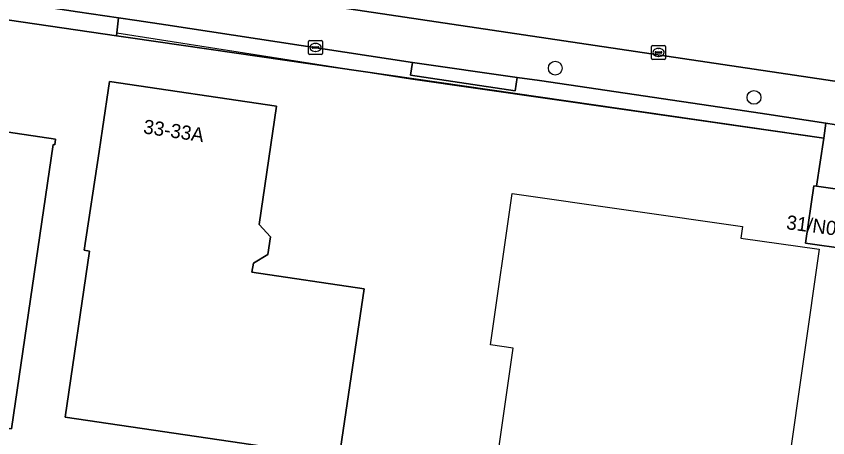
# Model space of a CAD drawing. Extents: x 163683 to 164494, y 382709 to 383872.
# Drawn here: x 164082.5 to 164140, y 382871.7 to 382901.5 of the extents above; entities that cross this region are included whole.
import ezdxf

# ---------------------------------------------------------------- set-up
doc = ezdxf.new("R2010")
doc.units = 0
for name, color, linetype in [('IMGEO_Boom', 7, 'Continuous'), ('IMGEO_Brandkraan', 7, 'Continuous'), ('IMGEO_Erf', 7, 'Continuous'), ('IMGEO_Hek', 7, 'Continuous'), ('IMGEO_Kolk', 7, 'Continuous'), ('IMGEO_Pand', 7, 'Continuous'), ('IMGEO_Pand_nummerreeks', 7, 'Continuous'), ('IMGEO_Pand_vergunning_verleend', 7, 'Continuous'), ('IMGEO_Parkeervlak_open', 7, 'Continuous'), ('IMGEO_Rijbaan_lokaal_gesloten', 7, 'Continuous'), ('IMGEO_Voetpad_open', 7, 'Continuous')]:
    doc.layers.add(name, color=color, linetype=linetype)

msp = doc.modelspace()

# ---------------------------------------------------------------- linework, layer by layer
at = {"layer": 'IMGEO_Boom'}
for centre in [(164120.653, 382897.872), (164134.739, 382895.803)]:
    msp.add_circle(centre, 0.489, dxfattribs=at)
at = {"layer": 'IMGEO_Brandkraan'}
for p, q in [((164103.167, 382898.911), (164103.167, 382899.763)), ((164103.242, 382899.837), (164104.094, 382899.837)), ((164103.469, 382899.38), (164103.867, 382899.38)), ((164103.655, 382899.617), (164103.68, 382899.617)), ((164104.168, 382899.763), (164104.168, 382898.911)), ((164104.094, 382898.837), (164103.242, 382898.837)), ((164103.426, 382899.331), (164103.426, 382899.343)), ((164103.864, 382899.294), (164103.466, 382899.294)), ((164103.678, 382899.057), (164103.653, 382899.057)), ((164103.91, 382899.343), (164103.91, 382899.331))]:
    msp.add_line(p, q, dxfattribs=at)
for points in [[(164103.167, 382898.911), (164103.167, 382899.763)], [(164103.242, 382899.837), (164104.094, 382899.837)], [(164104.168, 382899.763), (164104.168, 382898.911)], [(164104.094, 382898.837), (164103.242, 382898.837)]]:
    msp.add_lwpolyline(points, dxfattribs=at)
for centre, radius, start, end in [((164103.244, 382899.761), 0.0765, 91.55205, 178.44795), ((164103.244, 382899.761), 0.0765, 91.55205, 178.44795), ((164103.466, 382899.34), 0.0403, 85.87752, 175.75265), ((164103.871, 382899.342), 0.0386, 1.73085, 96.63898), ((164104.092, 382899.761), 0.0765, 1.55205, 88.44795), ((164104.092, 382899.761), 0.0765, 1.55205, 88.44795), ((164103.244, 382898.913), 0.0765, 181.55205, 268.44795), ((164103.244, 382898.913), 0.0765, 181.55205, 268.44795), ((164103.463, 382899.33), 0.0366, 178.93798, 274.71019), ((164103.867, 382899.337), 0.043, 264.86636, 352.45326), ((164104.092, 382898.913), 0.0765, 271.55205, 358.44795), ((164104.092, 382898.913), 0.0765, 271.55205, 358.44795)]:
    msp.add_arc(centre, radius, start, end, dxfattribs=at)
for centre, major_axis, ratio, start_param, end_param in [((164103.654, 382899.337), (-0.387, 0.002), 0.722429, 4.712389, 7.853982), ((164103.679, 382899.337), (-0.39, 0.002), 0.717154, 1.570796, 4.712389)]:
    msp.add_ellipse(centre, major_axis=major_axis, ratio=ratio, start_param=start_param, end_param=end_param, dxfattribs=at)
at = {"layer": 'IMGEO_Erf'}
msp.add_lwpolyline([(164076.595, 382751.948), (164089.763, 382750), (164117.535, 382745.892), (164119.073, 382745.664), (164124.773, 382744.83), (164152.812, 382740.722), (164172.198, 382867.23), (164171.721, 382867.298), (164174.494, 382886.261), (164165.517, 382887.66), (164165.458, 382887.293), (164147.166, 382890.235), (164146.965, 382890.267), (164142.094, 382891.05), (164141.804, 382889.149), (164141.947, 382889.129), (164141.389, 382885.059), (164138.399, 382885.493), (164138.987, 382889.535), (164139.163, 382889.511), (164139.681, 382892.918), (164090.548, 382900.024), (164089.551, 382900.168), (164080.011, 382901.545)], dxfattribs=at)
for points in [[(164045.234, 382877.827), (164046.187, 382883.846), (164046.041, 382883.87), (164048.336, 382898.347), (164061.914, 382896.34), (164063.498, 382896.105), (164063.459, 382895.814), (164065.07, 382895.583), (164071.442, 382896.029), (164071.431, 382896.326), (164072.411, 382896.362), (164072.195, 382894.782), (164085.244, 382892.851), (164085.183, 382892.441), (164085.07, 382892.457), (164082.112, 382872.347)], [(164085.914, 382873.172), (164087.652, 382884.904), (164087.276, 382884.978), (164088.323, 382891.981), (164088.56, 382893.566), (164089.062, 382896.926), (164100.898, 382895.171), (164099.669, 382886.81), (164100.463, 382885.922), (164100.285, 382884.683), (164099.261, 382884.054), (164099.161, 382883.418), (164107.104, 382882.257), (164106.377, 382877.311), (164105.346, 382870.296)]]:
    msp.add_lwpolyline(points, close=True, dxfattribs=at)
at = {"layer": 'IMGEO_Hek'}
for points in [[(164089.574, 382900.373), (164110.403, 382897.109), (164139.681, 382892.918)], [(164139.681, 382892.918), (164139.163, 382889.511)]]:
    msp.add_lwpolyline(points, dxfattribs=at)
at = {"layer": 'IMGEO_Kolk'}
for p, q in [((164127.472, 382898.559), (164127.472, 382899.411)), ((164127.547, 382899.485), (164128.399, 382899.485)), ((164128.473, 382899.411), (164128.473, 382898.559)), ((164127.731, 382898.979), (164127.731, 382898.991)), ((164128.169, 382898.942), (164127.771, 382898.942)), ((164127.774, 382899.028), (164128.172, 382899.028)), ((164127.96, 382899.265), (164127.985, 382899.265)), ((164128.215, 382898.991), (164128.215, 382898.979)), ((164128.399, 382898.485), (164127.547, 382898.485)), ((164127.983, 382898.705), (164127.958, 382898.705))]:
    msp.add_line(p, q, dxfattribs=at)
for points in [[(164127.472, 382898.559), (164127.472, 382899.411)], [(164127.547, 382899.485), (164128.399, 382899.485)], [(164128.473, 382899.411), (164128.473, 382898.559)], [(164128.399, 382898.485), (164127.547, 382898.485)]]:
    msp.add_lwpolyline(points, dxfattribs=at)
for centre, radius, start, end in [((164127.549, 382899.409), 0.0765, 91.55205, 178.44795), ((164127.549, 382899.409), 0.0765, 91.55205, 178.44795), ((164128.397, 382899.409), 0.0765, 1.55205, 88.44795), ((164128.397, 382899.409), 0.0765, 1.55205, 88.44795), ((164127.771, 382898.988), 0.0403, 85.87752, 175.75265), ((164127.768, 382898.978), 0.0366, 178.93798, 274.71019), ((164128.172, 382898.985), 0.043, 264.86636, 352.45326), ((164128.176, 382898.99), 0.0386, 1.73085, 96.63898), ((164127.549, 382898.561), 0.0765, 181.55205, 268.44795), ((164127.549, 382898.561), 0.0765, 181.55205, 268.44795), ((164128.397, 382898.561), 0.0765, 271.55205, 358.44795), ((164128.397, 382898.561), 0.0765, 271.55205, 358.44795)]:
    msp.add_arc(centre, radius, start, end, dxfattribs=at)
for centre, major_axis, ratio, start_param, end_param in [((164127.959, 382898.985), (-0.387, 0.002), 0.722429, 4.712389, 7.853982), ((164127.984, 382898.985), (-0.39, 0.002), 0.717154, 1.570796, 4.712389)]:
    msp.add_ellipse(centre, major_axis=major_axis, ratio=ratio, start_param=start_param, end_param=end_param, dxfattribs=at)
at = {"layer": 'IMGEO_Pand'}
for points in [[(164085.07, 382892.457), (164085.183, 382892.441), (164085.244, 382892.851), (164072.195, 382894.782), (164072.411, 382896.362), (164071.431, 382896.326), (164071.442, 382896.029), (164065.07, 382895.583), (164063.459, 382895.814), (164063.498, 382896.105), (164061.914, 382896.34), (164048.336, 382898.347), (164046.041, 382883.87), (164046.187, 382883.846), (164045.234, 382877.827), (164082.112, 382872.347)], [(164088.56, 382893.566), (164088.323, 382891.981), (164087.276, 382884.978), (164087.652, 382884.904), (164085.914, 382873.172), (164105.346, 382870.296), (164106.377, 382877.311), (164107.104, 382882.257), (164099.161, 382883.418), (164099.261, 382884.054), (164100.285, 382884.683), (164100.463, 382885.922), (164099.669, 382886.81), (164100.898, 382895.171), (164089.062, 382896.926)], [(164139.163, 382889.511), (164138.987, 382889.535), (164138.399, 382885.493), (164141.389, 382885.059), (164141.947, 382889.129), (164141.804, 382889.149)]]:
    msp.add_lwpolyline(points, close=True, dxfattribs=at)
at = {"layer": 'IMGEO_Pand_vergunning_verleend'}
msp.add_lwpolyline([(164109.154, 382818.393), (164117.669, 382878.045), (164116.074, 382878.273), (164117.604, 382888.992), (164133.913, 382886.664), (164133.796, 382885.841), (164139.367, 382885.046), (164129.458, 382815.63)], close=True, dxfattribs=at)
at = {"layer": 'IMGEO_Parkeervlak_open'}
msp.add_lwpolyline([(164080.21, 382902.866), (164086.798, 382901.866), (164089.694, 382901.426), (164090.994, 382901.238), (164093.052, 382900.94), (164110.539, 382898.278), (164117.951, 382897.213), (164119.549, 382896.995), (164121.615, 382896.7), (164133.596, 382894.916), (164135.638, 382894.604), (164139.84, 382893.968), (164141, 382893.799), (164147.369, 382892.854), (164149.011, 382892.608), (164151.064, 382892.3), (164165.911, 382890.107), (164166.332, 382893.113), (164033.326, 382912.894)], dxfattribs=at)
at = {"layer": 'IMGEO_Rijbaan_lokaal_gesloten'}
msp.add_lwpolyline([(163919.071, 382929.775), (163929.575, 382928.223), (163934.445, 382927.503), (163949.269, 382925.313), (163960.027, 382923.724), (163965.93, 382922.852), (164021.113, 382914.698), (164033.326, 382912.894), (164166.332, 382893.113), (164171.815, 382892.288), (164171.848, 382892.493), (164173.872, 382892.164), (164174.911, 382898.979), (164170.414, 382899.665), (164165.758, 382900.346), (164148.504, 382902.921), (164136.237, 382904.741), (164091.335, 382911.423), (164079.7, 382913.184), (164033.425, 382920.068), (164021.948, 382921.76), (164021.301, 382921.855), (163975.435, 382928.591), (163963.827, 382930.3)], dxfattribs=at)
at = {"layer": 'IMGEO_Voetpad_open'}
for points in [[(164089.694, 382901.426), (164086.798, 382901.866), (164080.21, 382902.866), (164080.011, 382901.545), (164089.551, 382900.168), (164089.574, 382900.373)], [(164121.615, 382896.7), (164119.549, 382896.995), (164117.951, 382897.213), (164117.805, 382896.269), (164110.406, 382897.376), (164110.539, 382898.278), (164093.052, 382900.94), (164090.994, 382901.238), (164089.694, 382901.426), (164089.574, 382900.373), (164089.551, 382900.168), (164090.548, 382900.024), (164139.681, 382892.918), (164139.84, 382893.968), (164135.638, 382894.604), (164133.596, 382894.916)], [(164117.951, 382897.213), (164110.539, 382898.278), (164110.406, 382897.376), (164117.805, 382896.269)], [(164141, 382893.799), (164139.84, 382893.968), (164139.681, 382892.918), (164139.163, 382889.511), (164141.804, 382889.149), (164142.094, 382891.05), (164142.103, 382891.688), (164140.769, 382891.911)]]:
    msp.add_lwpolyline(points, close=True, dxfattribs=at)

# ---------------------------------------------------------------- texts
at = {"layer": 'IMGEO_Pand_nummerreeks'}
for s, rotation, p in [('33-33A', 351.56537, (164091.415, 382893.261)), ('31/N01', 352.56859, (164136.984, 382886.481))]:
    msp.add_text(s, height=1, rotation=rotation, dxfattribs=at).set_placement(p)

doc.saveas('drawing.dxf')
